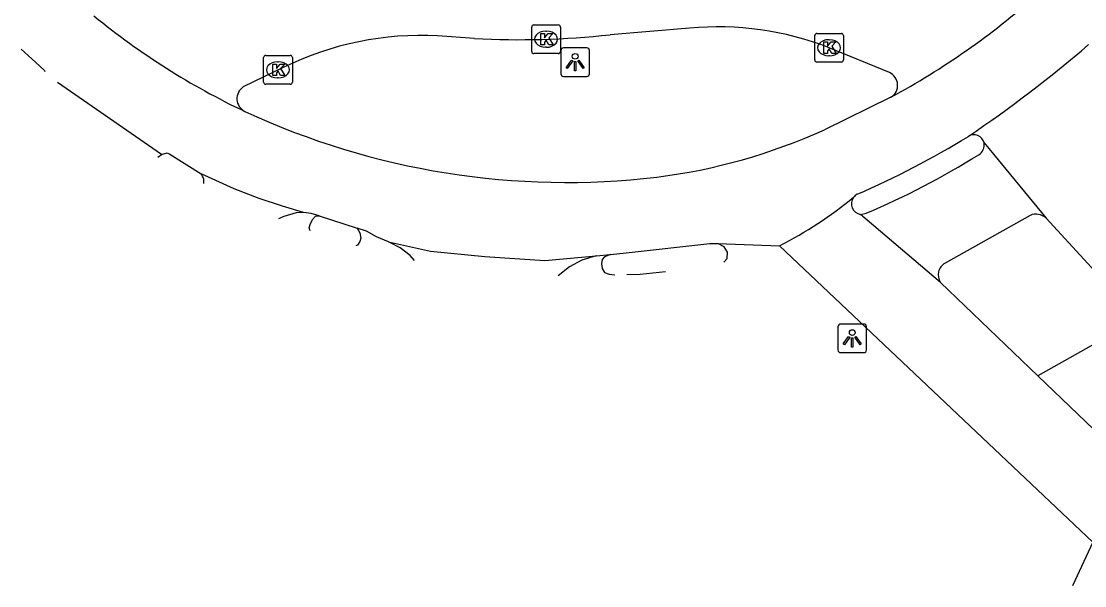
# Model space of a CAD drawing. Extents: x 155275 to 156263, y 382654 to 383635.
# Drawn here: x 155457.63 to 155494.66, y 382818.23 to 382837.9 of the extents above; entities that cross this region are included whole.
import ezdxf

# ---------------------------------------------------------------- set-up
doc = ezdxf.new("R2010")
doc.units = 0
for name, color, linetype in [('IMGEO_Berm_groen', 7, 'Continuous'), ('IMGEO_Fietspad_gesloten', 7, 'Continuous'), ('IMGEO_Kolk', 7, 'Continuous'), ('IMGEO_Lichtpunt', 7, 'Continuous'), ('IMGEO_Rijbaan_lokaal_gesloten', 7, 'Continuous'), ('IMGEO_Rijbaan_lokaal_open', 7, 'Continuous'), ('IMGEO_Rijbaan_regionaal_gesloten', 7, 'Continuous'), ('IMGEO_Voetpad_open', 7, 'Continuous')]:
    doc.layers.add(name, color=color, linetype=linetype)

msp = doc.modelspace()

# ---------------------------------------------------------------- linework, layer by layer
at = {"layer": 'IMGEO_Berm_groen'}
msp.add_lwpolyline([(155496.552, 382827.531), (155493.027, 382825.551)], dxfattribs=at)
at = {"layer": 'IMGEO_Fietspad_gesloten'}
for points in [[(155457.627, 382836.927), (155458.118, 382836.476), (155458.435, 382836.177), (155458.447, 382836.145)], [(155487.908, 382835.248), (155485.592, 382834.118)], [(155462.509, 382833.26), (155462.706, 382833.313), (155462.804, 382833.268), (155463.894, 382832.58)], [(155463.894, 382832.58), (155463.975, 382832.402), (155463.968, 382832.248)], [(155467.458, 382831.238), (155466.726, 382831.456), (155465.913, 382831.72), (155465.037, 382832.054), (155463.894, 382832.58)], [(155467.458, 382831.238), (155467.194, 382831.22), (155466.775, 382831.095), (155466.586, 382831.014)], [(155468.004, 382831.115), (155467.726, 382831.202), (155467.458, 382831.238)], [(155489.639, 382828.799), (155486.846, 382831.169)], [(155468.004, 382831.115), (155469.327, 382830.686)], [(155470.413, 382830.213), (155470.002, 382830.392), (155469.645, 382830.58), (155469.327, 382830.686)], [(155478.15, 382829.775), (155478.686, 382829.829), (155481.599, 382830.159), (155481.885, 382830.159)], [(155481.885, 382830.159), (155484.032, 382830.076)], [(155494.939, 382819.748), (155484.032, 382830.076)], [(155477.641, 382829.73), (155478.15, 382829.775)], [(155493.027, 382825.551), (155489.639, 382828.799)], [(155493.027, 382825.551), (155500.285, 382818.593)], [(155494.939, 382819.748), (155494.237, 382818.234)]]:
    msp.add_lwpolyline(points, dxfattribs=at)
for centre, radius, start, end in [((155476.613, 382858.88), 26.598, 245.0885, 276.7932), ((155477.286, 382852.346), 20.032, 277.0921, 294.4975), ((155474.137, 382860.724), 31.487, 293.593, 301.5349), ((155486.897, 382831.547), 0.359, 116.1688, 143.1797), ((155477.463, 382842.935), 14.439, 297.0614, 309.3076), ((155486.906, 382831.536), 0.372, 142.6649, 260.7379)]:
    msp.add_arc(centre, radius, start, end, dxfattribs=at)
at = {"layer": 'IMGEO_Kolk'}
for p, q in [((155475.4, 382836.843), (155475.4, 382837.695)), ((155475.475, 382837.769), (155476.327, 382837.769)), ((155475.888, 382837.549), (155475.913, 382837.549)), ((155476.401, 382837.695), (155476.401, 382836.843)), ((155485.331, 382837.473), (155486.183, 382837.473)), ((155485.256, 382836.547), (155485.256, 382837.399)), ((155485.744, 382837.253), (155485.769, 382837.253)), ((155486.257, 382837.399), (155486.257, 382836.547)), ((155466.14, 382836.703), (155466.992, 382836.703)), ((155476.327, 382836.769), (155475.475, 382836.769)), ((155475.911, 382836.989), (155475.886, 382836.989)), ((155485.767, 382836.693), (155485.742, 382836.693)), ((155466.065, 382835.777), (155466.065, 382836.629)), ((155466.553, 382836.483), (155466.578, 382836.483)), ((155467.066, 382836.629), (155467.066, 382835.777)), ((155486.183, 382836.473), (155485.331, 382836.473)), ((155466.992, 382835.703), (155466.14, 382835.703)), ((155466.576, 382835.923), (155466.551, 382835.923))]:
    msp.add_line(p, q, dxfattribs=at)
for points in [[(155475.4, 382836.843), (155475.4, 382837.695)], [(155475.475, 382837.769), (155476.327, 382837.769)], [(155475.721, 382837.469), (155475.844, 382837.469), (155475.844, 382837.318), (155475.974, 382837.469), (155476.138, 382837.469), (155475.992, 382837.318), (155476.145, 382837.069), (155475.993, 382837.069), (155475.908, 382837.233), (155475.844, 382837.166), (155475.844, 382837.069), (155475.721, 382837.069), (155475.721, 382837.469)], [(155476.401, 382837.695), (155476.401, 382836.843)], [(155485.331, 382837.473), (155486.183, 382837.473)], [(155485.256, 382836.547), (155485.256, 382837.399)], [(155485.577, 382837.173), (155485.7, 382837.173), (155485.7, 382837.022), (155485.83, 382837.173), (155485.994, 382837.173), (155485.848, 382837.022), (155486.001, 382836.773), (155485.849, 382836.773), (155485.764, 382836.937), (155485.7, 382836.87), (155485.7, 382836.773), (155485.577, 382836.773), (155485.577, 382837.173)], [(155486.257, 382837.399), (155486.257, 382836.547)], [(155466.14, 382836.703), (155466.992, 382836.703)], [(155476.327, 382836.769), (155475.475, 382836.769)], [(155466.065, 382835.777), (155466.065, 382836.629)], [(155466.386, 382836.403), (155466.509, 382836.403), (155466.509, 382836.252), (155466.639, 382836.403), (155466.803, 382836.403), (155466.657, 382836.252), (155466.81, 382836.003), (155466.658, 382836.003), (155466.573, 382836.167), (155466.509, 382836.1), (155466.509, 382836.003), (155466.386, 382836.003), (155466.386, 382836.403)], [(155467.066, 382836.629), (155467.066, 382835.777)], [(155486.183, 382836.473), (155485.331, 382836.473)], [(155466.992, 382835.703), (155466.14, 382835.703)]]:
    msp.add_lwpolyline(points, dxfattribs=at)
for centre, start, end in [((155475.477, 382837.693), 91.552, 178.448), ((155475.477, 382837.693), 91.552, 178.448), ((155476.325, 382837.693), 1.552, 88.448), ((155476.325, 382837.693), 1.552, 88.448), ((155485.333, 382837.397), 91.552, 178.448), ((155485.333, 382837.397), 91.552, 178.448), ((155486.181, 382837.397), 1.552, 88.448), ((155486.181, 382837.397), 1.552, 88.448), ((155466.142, 382836.627), 91.552, 178.448), ((155466.142, 382836.627), 91.552, 178.448), ((155466.99, 382836.627), 1.552, 88.448), ((155466.99, 382836.627), 1.552, 88.448), ((155475.477, 382836.845), 181.552, 268.448), ((155475.477, 382836.845), 181.552, 268.448), ((155476.325, 382836.845), 271.552, 358.448), ((155476.325, 382836.845), 271.552, 358.448), ((155485.333, 382836.549), 181.552, 268.448), ((155485.333, 382836.549), 181.552, 268.448), ((155486.181, 382836.549), 271.552, 358.448), ((155486.181, 382836.549), 271.552, 358.448), ((155466.142, 382835.779), 181.552, 268.448), ((155466.142, 382835.779), 181.552, 268.448), ((155466.99, 382835.779), 271.552, 358.448), ((155466.99, 382835.779), 271.552, 358.448)]:
    msp.add_arc(centre, 0.0765, start, end, dxfattribs=at)
for centre, major_axis, ratio, start_param, end_param in [((155475.887, 382837.269), (-0.387, 0.002), 0.722429, 4.712389, 7.853982), ((155475.912, 382837.269), (-0.39, 0.002), 0.717154, 1.570796, 4.712389), ((155485.743, 382836.973), (-0.387, 0.002), 0.722429, 4.712389, 7.853982), ((155485.768, 382836.973), (-0.39, 0.002), 0.717154, 1.570796, 4.712389), ((155466.552, 382836.203), (-0.387, 0.002), 0.722429, 4.712389, 7.853982), ((155466.577, 382836.203), (-0.39, 0.002), 0.717154, 1.570796, 4.712389)]:
    msp.add_ellipse(centre, major_axis=major_axis, ratio=ratio, start_param=start_param, end_param=end_param, dxfattribs=at)
at = {"layer": 'IMGEO_Lichtpunt'}
for p, q in [((155476.416, 382836.876), (155476.416, 382836.069)), ((155476.416, 382836.876), (155476.416, 382836.069)), ((155477.318, 382836.971), (155476.51, 382836.971)), ((155477.318, 382836.971), (155476.51, 382836.971)), ((155477.412, 382836.069), (155477.412, 382836.876)), ((155477.412, 382836.069), (155477.412, 382836.876)), ((155476.51, 382835.975), (155477.318, 382835.975)), ((155476.51, 382835.975), (155477.318, 382835.975)), ((155486.064, 382827.254), (155486.064, 382826.447)), ((155486.064, 382827.254), (155486.064, 382826.447)), ((155486.966, 382827.349), (155486.158, 382827.349)), ((155486.966, 382827.349), (155486.158, 382827.349)), ((155487.06, 382826.447), (155487.06, 382827.254)), ((155487.06, 382826.447), (155487.06, 382827.254)), ((155486.158, 382826.353), (155486.966, 382826.353)), ((155486.158, 382826.353), (155486.966, 382826.353))]:
    msp.add_line(p, q, dxfattribs=at)
for points in [[(155476.79, 382836.54), (155476.829, 382836.512), (155476.641, 382836.25), (155476.603, 382836.277), (155476.79, 382836.54)], [(155476.892, 382836.492), (155476.939, 382836.492), (155476.939, 382836.17), (155476.892, 382836.17), (155476.892, 382836.492)], [(155477.002, 382836.512), (155477.04, 382836.539), (155477.227, 382836.277), (155477.188, 382836.249), (155477.002, 382836.512)], [(155486.438, 382826.918), (155486.477, 382826.89), (155486.289, 382826.628), (155486.251, 382826.655), (155486.438, 382826.918)], [(155486.54, 382826.87), (155486.587, 382826.87), (155486.587, 382826.548), (155486.54, 382826.548), (155486.54, 382826.87)], [(155486.65, 382826.89), (155486.688, 382826.917), (155486.875, 382826.655), (155486.836, 382826.627), (155486.65, 382826.89)]]:
    msp.add_lwpolyline(points, dxfattribs=at)
for centre in [(155476.915, 382836.674), (155486.563, 382827.052)]:
    msp.add_circle(centre, 0.0994, dxfattribs=at)
for centre, start, end in [((155476.51, 382836.876), 90, 180), ((155476.51, 382836.876), 90, 180), ((155477.318, 382836.876), 0, 90), ((155477.318, 382836.876), 0, 90), ((155476.51, 382836.069), 180, 270), ((155476.51, 382836.069), 180, 270), ((155477.318, 382836.069), 270, 0), ((155477.318, 382836.069), 270, 360), ((155486.158, 382827.254), 90, 180), ((155486.158, 382827.254), 90, 180), ((155486.966, 382827.254), 0, 90), ((155486.966, 382827.254), 0, 90), ((155486.158, 382826.447), 180, 270), ((155486.158, 382826.447), 180, 270), ((155486.966, 382826.447), 270, 0), ((155486.966, 382826.447), 270, 360)]:
    msp.add_arc(centre, 0.0946, start, end, dxfattribs=at)
at = {"layer": 'IMGEO_Rijbaan_lokaal_gesloten'}
for points in [[(155462.509, 382833.26), (155458.883, 382835.766)], [(155462.387, 382833.157), (155462.509, 382833.26)]]:
    msp.add_lwpolyline(points, dxfattribs=at)
at = {"layer": 'IMGEO_Rijbaan_lokaal_open'}
for points in [[(155470.413, 382830.213), (155471.882, 382829.893), (155473.773, 382829.698), (155475.858, 382829.559), (155477.641, 382829.73)], [(155471.319, 382829.566), (155471.164, 382829.74), (155470.824, 382829.999), (155470.413, 382830.213)], [(155477.641, 382829.73), (155477.149, 382829.578), (155476.72, 382829.337), (155476.318, 382829.029)]]:
    msp.add_lwpolyline(points, dxfattribs=at)
at = {"layer": 'IMGEO_Rijbaan_regionaal_gesloten'}
for points in [[(155480.898, 382837.652), (155478.129, 382837.426)], [(155473.406, 382837.296), (155472.125, 382837.387)], [(155487.855, 382836.106), (155485.757, 382836.973)], [(155466.766, 382836.292), (155465.355, 382835.608)], [(155491.155, 382833.662), (155493.31, 382831.032)], [(155493.31, 382831.032), (155496.205, 382827.889), (155496.552, 382827.531)]]:
    msp.add_lwpolyline(points, dxfattribs=at)
for centre, radius, start, end in [((155474.863, 382859.282), 27.346, 298.4931, 311.4819), ((155476.325, 382857.788), 25.488, 230.6336, 244.6404), ((155474.969, 382866.359), 29.105, 266.921, 276.2323), ((155481.903, 382827.116), 10.584, 68.6429, 95.4471), ((155471.553, 382826.526), 10.876, 86.9839, 116.1126), ((155465.63, 382870.936), 44.681, 303.9841, 310.7433), ((155487.662, 382835.663), 0.483, 300.6134, 66.4561), ((155465.63, 382835.198), 0.494, 123.8126, 243.4405), ((155490.796, 382833.568), 0.372, 14.6501, 120.8519)]:
    msp.add_arc(centre, radius, start, end, dxfattribs=at)
at = {"layer": 'IMGEO_Voetpad_open'}
for points in [[(155486.846, 382831.169), (155487.053, 382831.206)], [(155492.755, 382831.133), (155489.795, 382829.471)], [(155467.684, 382830.595), (155467.656, 382830.695), (155467.687, 382830.816), (155467.763, 382830.986), (155467.87, 382831.106), (155468.004, 382831.115)], [(155469.327, 382830.686), (155469.412, 382830.53), (155469.452, 382830.338), (155469.421, 382830.226), (155469.336, 382830.097), (155469.279, 382830.073)], [(155482.09, 382829.508), (155482.206, 382829.632), (155482.215, 382829.855), (155482.108, 382830.034), (155481.885, 382830.159)], [(155478.15, 382829.775), (155477.94, 382829.694), (155477.855, 382829.601), (155477.833, 382829.449), (155477.851, 382829.288), (155477.94, 382829.141), (155478.101, 382829.091), (155478.295, 382829.065)], [(155478.709, 382829.072), (155479.177, 382829.087), (155480.057, 382829.185)]]:
    msp.add_lwpolyline(points, dxfattribs=at)
for centre, radius, start, end in [((155490.761, 382833.589), 0.401, 300.7733, 10.4631), ((155475.475, 382858.2), 29.372, 293.2156, 301.8309), ((155492.96, 382830.686), 0.492, 44.7123, 114.6598), ((155490.025, 382829.064), 0.468, 119.4084, 214.4529)]:
    msp.add_arc(centre, radius, start, end, dxfattribs=at)

doc.saveas('drawing.dxf')
